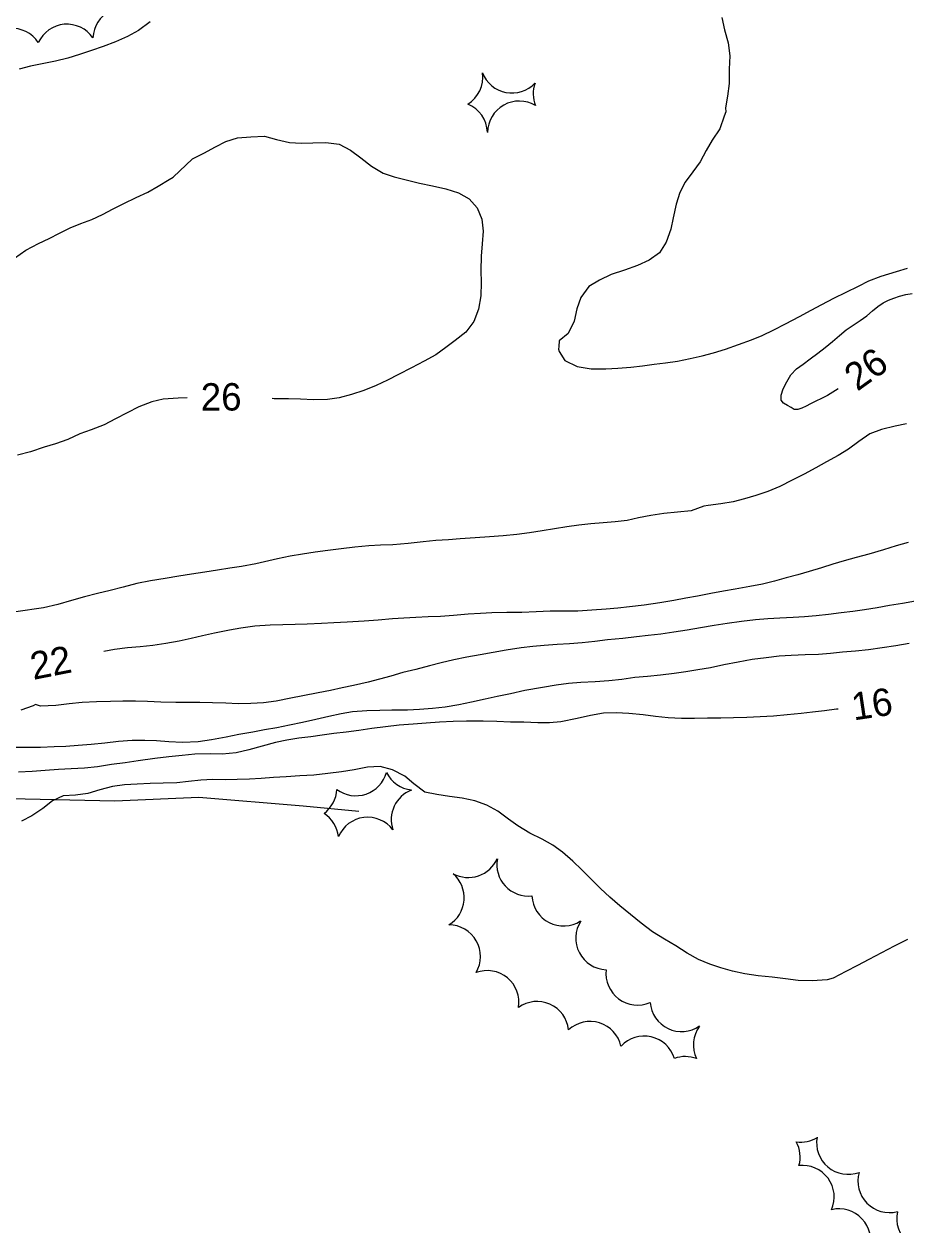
# Model space of a CAD drawing. Extents: x 219136 to 222520, y 5421589 to 5424530.
# Drawn here: x 220048 to 220144.4, y 5423523.8 to 5423654.9 of the extents above; entities that cross this region are included whole.
import ezdxf

# ---------------------------------------------------------------- set-up
doc = ezdxf.new("R2010")
doc.units = 0
for name, color, linetype in [('Level 1', 7, 'Continuous'), ('Level 2', 7, 'Continuous'), ('Level 22', 7, 'Continuous'), ('Level 44', 7, 'Continuous')]:
    doc.layers.add(name, color=color, linetype=linetype)

msp = doc.modelspace()

# ---------------------------------------------------------------- linework, layer by layer
at = {"layer": 'Level 1'}
for points in [[(220145.48, 5423591.85), (220144.05, 5423591.6), (220142.64, 5423591.36), (220141.26, 5423591.11), (220139.88, 5423590.9), (220138.6, 5423590.71), (220137.35, 5423590.57), (220135.95, 5423590.39), (220134.61, 5423590.23), (220133.33, 5423590.12), (220132.08, 5423590.05), (220130.62, 5423589.99), (220129.32, 5423589.91), (220127.96, 5423589.79), (220126.46, 5423589.62), (220124.87, 5423589.4), (220123.45, 5423589.18), (220121.97, 5423588.93), (220120.51, 5423588.67), (220119.05, 5423588.44), (220117.62, 5423588.25), (220116.25, 5423588.08), (220114.95, 5423587.93), (220113.46, 5423587.78), (220111.8, 5423587.6), (220110.41, 5423587.44), (220109.04, 5423587.3), (220107.66, 5423587.17), (220106.3, 5423587.1), (220104.89, 5423587.01), (220103.64, 5423586.89), (220102.36, 5423586.74), (220100.72, 5423586.48), (220099.3, 5423586.24), (220097.87, 5423585.98), (220096.43, 5423585.71), (220095.01, 5423585.42), (220093.63, 5423585.1), (220092.33, 5423584.77), (220090.84, 5423584.39), (220089.44, 5423584.04), (220088.13, 5423583.66), (220086.88, 5423583.33), (220085.62, 5423583), (220084.02, 5423582.64)], [(220084.02, 5423582.64), (220082.79, 5423582.36), (220081.5, 5423582.09), (220080.16, 5423581.83), (220078.49, 5423581.51), (220077.19, 5423581.23), (220075.56, 5423580.91), (220074.2, 5423580.74), (220072.82, 5423580.64), (220071.43, 5423580.63), (220070.08, 5423580.68), (220068.62, 5423580.73), (220067.25, 5423580.75), (220065.91, 5423580.75), (220064.6, 5423580.76), (220062.96, 5423580.79), (220061.52, 5423580.86), (220060.19, 5423580.92), (220058.82, 5423580.91), (220057.48, 5423580.87), (220055.92, 5423580.85), (220054.36, 5423580.75), (220052.95, 5423580.61), (220051.5, 5423580.43), (220049.81, 5423580.38), (220049.27, 5423580.54), (220049.02, 5423580.41), (220047.68, 5423579.94)]]:
    msp.add_lwpolyline(points, dxfattribs=at)
at = {"layer": 'Level 2'}
for points in [[(220061.81, 5423655.17), (220060.52, 5423654.23), (220059.31, 5423653.59), (220058.02, 5423652.98), (220056.67, 5423652.49), (220055.39, 5423652.05), (220054.08, 5423651.61), (220052.81, 5423651.22), (220051.47, 5423650.88), (220050, 5423650.6), (220048.71, 5423650.33), (220047.47, 5423650.02)], [(220124.28, 5423655.64), (220124.6, 5423654.3), (220125, 5423652.87), (220125.16, 5423651.46), (220125.09, 5423650.01), (220125.08, 5423648.45), (220124.93, 5423647.05), (220124.68, 5423645.76), (220124.72, 5423645.34)], [(220124.72, 5423645.34), (220124.56, 5423644.86), (220124.08, 5423643.5), (220123.24, 5423642.25), (220122.57, 5423641.11), (220121.91, 5423639.89), (220121.13, 5423638.79), (220120.29, 5423637.65), (220119.71, 5423636.53), (220119.3, 5423635.24), (220118.99, 5423633.75), (220118.71, 5423632.5), (220118.22, 5423631.11), (220117.49, 5423629.94), (220116.35, 5423629.13), (220115.08, 5423628.54), (220113.67, 5423628.04), (220112.2, 5423627.55), (220110.91, 5423626.94), (220109.74, 5423626.23), (220108.89, 5423625.03), (220108.46, 5423623.8), (220108.16, 5423622.44), (220107.49, 5423621.1), (220106.53, 5423620.3)], [(220066.43, 5423640.19), (220067.66, 5423640.84), (220068.94, 5423641.51), (220070.06, 5423642.1), (220071.35, 5423642.5), (220072.82, 5423642.61), (220074.32, 5423642.68), (220075.61, 5423642.3), (220077.04, 5423641.99), (220078.35, 5423641.93), (220079.6, 5423641.97), (220081.01, 5423642), (220082.45, 5423641.79), (220083.71, 5423641.16), (220084.83, 5423640.3), (220085.99, 5423639.41), (220087.26, 5423638.65), (220088.47, 5423638.25), (220089.79, 5423637.91), (220091.23, 5423637.56), (220092.68, 5423637.25), (220094.11, 5423636.92), (220095.5, 5423636.48), (220096.68, 5423635.82), (220097.56, 5423634.85), (220098.06, 5423633.6), (220098.19, 5423632.29), (220098.11, 5423630.91), (220097.98, 5423629.55), (220097.95, 5423628), (220097.99, 5423626.69), (220097.95, 5423625.21), (220097.69, 5423623.75), (220097.17, 5423622.41), (220096.32, 5423621.25), (220095.14, 5423620.34), (220094.13, 5423619.59), (220093.04, 5423618.78), (220091.76, 5423618.09), (220090.37, 5423617.36), (220088.94, 5423616.61), (220087.74, 5423616), (220086.5, 5423615.42), (220085.17, 5423614.89), (220083.81, 5423614.44), (220082.46, 5423614.09), (220081.18, 5423613.9), (220079.65, 5423613.87), (220078.25, 5423613.91), (220076.94, 5423613.95), (220075.37, 5423613.97), (220075.13, 5423613.99)], [(220046.96, 5423629.36), (220048.22, 5423630.23), (220049.6, 5423630.95), (220050.76, 5423631.51), (220051.91, 5423632.06), (220053.06, 5423632.66), (220054.22, 5423633.14), (220055.43, 5423633.58), (220056.61, 5423634.13), (220057.77, 5423634.74), (220058.91, 5423635.32), (220060.28, 5423635.97), (220061.54, 5423636.56), (220062.68, 5423637.21), (220063.88, 5423637.96), (220064.32, 5423638.19), (220066.43, 5423640.19)], [(220106.53, 5423620.3), (220106.46, 5423619.68), (220106.45, 5423619.41), (220106.5, 5423619.14), (220107.13, 5423618.14), (220108.48, 5423617.5), (220110.03, 5423617.23), (220111.62, 5423617.26), (220112.92, 5423617.3), (220114.35, 5423617.43), (220115.64, 5423617.59), (220116.9, 5423617.75), (220118.15, 5423617.89), (220119.46, 5423618.07), (220120.83, 5423618.36), (220122.16, 5423618.68), (220123.37, 5423618.99), (220124.68, 5423619.39), (220126.12, 5423619.89), (220127.54, 5423620.4), (220128.71, 5423620.9), (220129.97, 5423621.49), (220131.26, 5423622.16), (220132.78, 5423622.96), (220134.05, 5423623.64), (220135.24, 5423624.27), (220136.54, 5423624.97), (220137.88, 5423625.64), (220139.23, 5423626.3), (220140.37, 5423626.87), (220141.71, 5423627.36), (220143.4, 5423627.9), (220144.6, 5423628.25)], [(220137.01, 5423615.07), (220136.43, 5423614.68), (220135.83, 5423614.32), (220135.19, 5423614.01), (220134.58, 5423613.71), (220133.99, 5423613.42), (220133.5, 5423613.15), (220133.05, 5423612.94), (220132.62, 5423612.79), (220132.22, 5423612.81), (220131.86, 5423613), (220131.46, 5423613.22), (220131.04, 5423613.48), (220130.8, 5423613.82), (220130.79, 5423614.35), (220131.01, 5423615.05), (220131.39, 5423615.83), (220131.84, 5423616.6), (220132.47, 5423617.23), (220133.2, 5423617.77), (220133.97, 5423618.32), (220134.78, 5423618.95), (220135.6, 5423619.59), (220136.39, 5423620.24), (220137.15, 5423620.88), (220137.9, 5423621.49), (220138.67, 5423622.01), (220139.43, 5423622.53), (220140.14, 5423623.03), (220140.77, 5423623.57), (220141.35, 5423624.05), (220141.93, 5423624.47), (220142.5, 5423624.75), (220143.11, 5423624.98), (220143.73, 5423625.2), (220144.4, 5423625.38), (220145.11, 5423625.47)], [(220065.84, 5423614.07), (220064.85, 5423614.05), (220063.21, 5423613.92), (220061.99, 5423613.62), (220060.56, 5423613.08), (220059.29, 5423612.43), (220058.01, 5423611.76), (220056.76, 5423611.12), (220055.34, 5423610.58)], [(220055.34, 5423610.58), (220054.1, 5423610.12), (220052.82, 5423609.52), (220051.45, 5423609.06), (220050.21, 5423608.67), (220048.74, 5423608.17), (220047.3, 5423607.79)], [(220144.5, 5423611.23), (220143.25, 5423610.96), (220141.75, 5423610.6), (220140.49, 5423610.14), (220139.26, 5423609.29), (220138.13, 5423608.46), (220137.01, 5423607.76), (220135.75, 5423607.06), (220134.57, 5423606.43), (220133.28, 5423605.74), (220132, 5423605.06), (220130.63, 5423604.39), (220129.34, 5423603.84), (220128.03, 5423603.39), (220126.79, 5423603.02), (220125.53, 5423602.71), (220124.19, 5423602.48), (220122.82, 5423602.31), (220122.32, 5423602.23)], [(220122.32, 5423602.23), (220120.94, 5423601.73), (220119.44, 5423601.56), (220117.97, 5423601.42), (220116.55, 5423601.21), (220115.19, 5423600.94), (220113.96, 5423600.68), (220112.63, 5423600.51), (220111.32, 5423600.42), (220109.98, 5423600.3), (220108.68, 5423600.14), (220107.36, 5423599.97), (220106.01, 5423599.76), (220104.64, 5423599.53), (220103.26, 5423599.31), (220101.87, 5423599.15), (220100.4, 5423599), (220098.9, 5423598.87), (220097.34, 5423598.76), (220095.71, 5423598.66), (220094.4, 5423598.56), (220093.04, 5423598.46), (220091.64, 5423598.32), (220089.99, 5423598.15), (220088.33, 5423598.02), (220086.99, 5423597.96), (220085.72, 5423597.88), (220084.16, 5423597.74), (220082.69, 5423597.58), (220081.24, 5423597.4), (220079.83, 5423597.2), (220078.47, 5423597), (220077.12, 5423596.77), (220075.73, 5423596.46), (220073.35, 5423595.93), (220071.78, 5423595.64), (220070.51, 5423595.45), (220069.17, 5423595.25), (220067.77, 5423595.03), (220066.33, 5423594.78), (220064.93, 5423594.57), (220063.43, 5423594.33), (220061.85, 5423594.06), (220060.36, 5423593.77), (220058.87, 5423593.39), (220057.43, 5423593.02), (220056.04, 5423592.69), (220054.61, 5423592.31), (220053.19, 5423591.9), (220051.72, 5423591.49), (220050.14, 5423591.11), (220047.11, 5423590.67)], [(220144.68, 5423598.26), (220143.36, 5423597.88), (220141.96, 5423597.44), (220140.36, 5423596.99), (220138.97, 5423596.61), (220137.66, 5423596.26), (220136.44, 5423595.9), (220135.19, 5423595.49), (220133.85, 5423595.08), (220132.59, 5423594.74), (220131.32, 5423594.38), (220130.04, 5423594.04), (220128.73, 5423593.72), (220127.34, 5423593.44), (220125.77, 5423593.15), (220124.47, 5423592.93), (220123.1, 5423592.67), (220121.63, 5423592.39), (220120.36, 5423592.16), (220119.06, 5423591.92), (220117.51, 5423591.68), (220115.8, 5423591.42), (220114.22, 5423591.21), (220112.92, 5423591.08), (220111.67, 5423590.98), (220110.07, 5423590.86), (220108.54, 5423590.75), (220107.03, 5423590.74), (220105.52, 5423590.75), (220104.01, 5423590.68), (220102.43, 5423590.62), (220100.79, 5423590.59), (220099.17, 5423590.57)], [(220099.17, 5423590.57), (220097.9, 5423590.51), (220096.58, 5423590.41), (220094.95, 5423590.27), (220093.55, 5423590.16), (220092.18, 5423590.13), (220090.85, 5423590.07), (220089.55, 5423590), (220088.29, 5423589.91), (220086.71, 5423589.78), (220085.18, 5423589.66), (220083.35, 5423589.56), (220081.87, 5423589.49), (220080.54, 5423589.41), (220078.97, 5423589.34), (220077.66, 5423589.28), (220076.32, 5423589.26), (220074.93, 5423589.22), (220073.24, 5423589.1), (220071.73, 5423588.89), (220070.48, 5423588.67), (220068.82, 5423588.35), (220067.51, 5423588.05), (220066.28, 5423587.77), (220064.96, 5423587.48), (220063.5, 5423587.22), (220062.1, 5423587.01), (220060.71, 5423586.85), (220059.33, 5423586.74), (220057.89, 5423586.55), (220056.73, 5423586.35)], [(220144.78, 5423587.2), (220143.31, 5423586.96), (220141.82, 5423586.73), (220140.34, 5423586.53), (220138.9, 5423586.39), (220137.5, 5423586.26), (220136.17, 5423586.14), (220134.85, 5423586.03), (220133.42, 5423585.98), (220131.89, 5423585.92), (220130.55, 5423585.82), (220129.13, 5423585.66), (220127.63, 5423585.46), (220126.07, 5423585.18), (220124.51, 5423584.87), (220123.04, 5423584.57), (220121.68, 5423584.32), (220120.35, 5423584.12), (220119.08, 5423583.94), (220117.58, 5423583.75), (220116.18, 5423583.62), (220114.78, 5423583.49), (220113.36, 5423583.29), (220111.94, 5423583.14), (220110.44, 5423583.04), (220108.88, 5423582.94), (220107.55, 5423582.83), (220106.17, 5423582.66), (220104.69, 5423582.42), (220102.76, 5423582.07), (220101.21, 5423581.73), (220099.75, 5423581.42), (220098.42, 5423581.14), (220096.92, 5423580.8), (220095.55, 5423580.52), (220094.05, 5423580.27), (220092.66, 5423580.11), (220091.26, 5423580), (220089.93, 5423579.93), (220088.21, 5423579.92), (220086.9, 5423579.9), (220085.48, 5423579.86), (220083.93, 5423579.73), (220082.68, 5423579.51), (220081.33, 5423579.24), (220079.91, 5423578.91), (220078.47, 5423578.58)], [(220137.01, 5423580.04), (220136.83, 5423580.02), (220135.51, 5423579.84), (220134.22, 5423579.71), (220132.97, 5423579.56), (220131.43, 5423579.41), (220129.96, 5423579.28), (220128.49, 5423579.2), (220127.03, 5423579.13), (220125.57, 5423579.09), (220124.18, 5423579.05), (220122.73, 5423579.04), (220121.3, 5423579.02), (220119.88, 5423579.02), (220118.44, 5423579.08), (220117.04, 5423579.22), (220115.71, 5423579.4), (220114.12, 5423579.56), (220112.75, 5423579.65), (220111.37, 5423579.59), (220109.95, 5423579.36), (220108.5, 5423579.02), (220106.71, 5423578.65), (220105.44, 5423578.53), (220104.18, 5423578.53), (220102.66, 5423578.61), (220101.18, 5423578.62), (220099.7, 5423578.68), (220098.2, 5423578.74), (220096.4, 5423578.73), (220094.91, 5423578.7), (220093.45, 5423578.6), (220091.99, 5423578.52), (220090.55, 5423578.4), (220089.04, 5423578.27), (220087.54, 5423578.09), (220086.05, 5423577.91), (220084.62, 5423577.7), (220083.22, 5423577.54)], [(220078.47, 5423578.58), (220077.05, 5423578.27), (220075.66, 5423578), (220074.3, 5423577.76), (220073.01, 5423577.53), (220071.5, 5423577.25), (220070.11, 5423576.96), (220068.51, 5423576.67), (220067.04, 5423576.46), (220065.35, 5423576.39), (220063.86, 5423576.48), (220062.48, 5423576.57), (220061.22, 5423576.62), (220059.83, 5423576.6), (220058.35, 5423576.5), (220056.84, 5423576.32), (220055.37, 5423576.18), (220053.95, 5423576.05), (220052.59, 5423575.97), (220051.31, 5423575.91), (220049.82, 5423575.85), (220048.47, 5423575.85), (220047.16, 5423575.86)], [(220083.22, 5423577.54), (220081.9, 5423577.36), (220080.61, 5423577.19), (220079.35, 5423577.01), (220078.05, 5423576.85), (220076.76, 5423576.65), (220075.52, 5423576.39), (220074.04, 5423575.98), (220072.6, 5423575.58), (220071.19, 5423575.27), (220069.67, 5423575.13), (220068.36, 5423575.17), (220066.68, 5423575.1), (220065.29, 5423574.98), (220063.83, 5423574.84), (220062.33, 5423574.66), (220060.49, 5423574.38), (220059.06, 5423574.18), (220057.57, 5423573.97), (220056.06, 5423573.75), (220054.63, 5423573.6), (220053.18, 5423573.5), (220051.77, 5423573.43), (220050.34, 5423573.34), (220048.89, 5423573.24), (220047.4, 5423573.15)], [(220098.6, 5423569.55), (220097.28, 5423570.02), (220095.92, 5423570.29), (220094.54, 5423570.48), (220093.15, 5423570.7), (220091.82, 5423570.98), (220090.62, 5423571.89), (220089.63, 5423572.73), (220088.31, 5423573.39), (220086.96, 5423573.77), (220085.58, 5423573.7), (220084.09, 5423573.42), (220082.71, 5423573.19), (220081.23, 5423572.99), (220079.7, 5423572.83), (220078.15, 5423572.74), (220076.66, 5423572.65), (220075.27, 5423572.57), (220073.95, 5423572.47), (220072.65, 5423572.39), (220071.33, 5423572.33), (220069.99, 5423572.32), (220068.66, 5423572.33), (220067.33, 5423572.27), (220066, 5423572.13), (220064.73, 5423572), (220063.21, 5423571.93), (220061.81, 5423571.91), (220060.39, 5423571.83), (220058.99, 5423571.77), (220057.68, 5423571.57), (220056.32, 5423571.22), (220055, 5423570.82)], [(220055, 5423570.82), (220053.63, 5423570.64), (220052.31, 5423570.58), (220051.11, 5423570.03), (220050.06, 5423569.16), (220048.87, 5423568.37), (220047.75, 5423567.8)], [(220144.59, 5423554.87), (220143.15, 5423554.12), (220141.75, 5423553.39), (220140.37, 5423552.66), (220139.13, 5423552.01), (220137.84, 5423551.34), (220136.45, 5423550.64), (220135.8, 5423550.46), (220134.16, 5423550.34), (220132.64, 5423550.37), (220131.24, 5423550.54), (220129.78, 5423550.74), (220128.28, 5423550.9), (220126.81, 5423551.11), (220125.45, 5423551.4), (220124.18, 5423551.76), (220122.98, 5423552.17), (220121.74, 5423552.67), (220120.5, 5423553.37), (220119.26, 5423554.15), (220118.02, 5423554.89), (220116.7, 5423555.7), (220115.46, 5423556.63), (220114.3, 5423557.59), (220113.15, 5423558.55), (220112.05, 5423559.48), (220111.02, 5423560.42), (220110.08, 5423561.39), (220108.99, 5423562.46), (220107.99, 5423563.41), (220106.88, 5423564.41), (220105.84, 5423565.16), (220104.64, 5423565.82), (220103.32, 5423566.49), (220102, 5423567.28), (220100.98, 5423568.02), (220099.8, 5423568.89), (220098.6, 5423569.55)]]:
    msp.add_lwpolyline(points, dxfattribs=at)
at = {"layer": 'Level 22'}
msp.add_lwpolyline([(219977.52, 5423573.47), (219983.1, 5423571.52), (219989, 5423570.07), (219998.88, 5423570.47), (220010.61, 5423571.27), (220020.77, 5423570.4), (220030.42, 5423569.66), (220044.84, 5423570.29), (220057.93, 5423570.02), (220067.12, 5423570.42), (220078.54, 5423569.46), (220084.62, 5423568.9)], dxfattribs=at)
at = {"layer": 'Level 44'}
for centre, start, end in [((220059.01, 5423653.3), 57.6879, 177.6879), ((220052.71, 5423651.46), 34.8465, 154.8465), ((220046.69, 5423651.01), 33.7056, 153.7056), ((220094.7, 5423649.12), 301.9831, 7.8306), ((220101.35, 5423650.86), 201.4094, 316.723), ((220107.13, 5423647.31), 160.2259, 201.9651), ((220095.22, 5423642.98), 1.9831, 67.8306), ((220102.15, 5423643.06), 59.3907, 179.3907), ((220084.29, 5423574.03), 233.1986, 344.7931), ((220090.75, 5423574.64), 206.0304, 263.5387), ((220078.75, 5423571.42), 306.4959, 357.3448), ((220091.62, 5423567.97), 111.3559, 199.0089), ((220078.95, 5423565.72), 6.4959, 57.3448), ((220085.58, 5423564.76), 37.0617, 157.0617), ((220096.58, 5423565.09), 241.3641, 336.2033), ((220103.16, 5423563.06), 169.4859, 276.2033), ((220092.67, 5423559.42), 301.3641, 49.4859), ((220106.99, 5423559.79), 182.7738, 302.7738), ((220111.79, 5423555.01), 147.4588, 267.4588), ((220094.45, 5423553), 329.6069, 89.6069), ((220098.65, 5423548), 350.3851, 110.3851), ((220115.08, 5423551.15), 173.4011, 293.4011), ((220104.1, 5423544.62), 6.0673, 126.0673), ((220119.9, 5423548.25), 184.5485, 304.5485), ((220109.89, 5423542.44), 12.6758, 132.6758), ((220124.65, 5423543.34), 143.8449, 205.5891), ((220115.81, 5423540.84), 17.0893, 137.0893), ((220120.31, 5423538.6), 69.4242, 109.9912), ((220132.95, 5423536.17), 261.5561, 301.1618), ((220138.11, 5423532.65), 170.1127, 290.1127), ((220129.4, 5423531.09), 344.1944, 28.6033), ((220133.12, 5423526.7), 336.4813, 96.4813), ((220142.63, 5423528.46), 164.2964, 284.2964), ((220137.1, 5423521.95), 343.2974, 103.2974), ((220146.87, 5423524.36), 167.6632, 292.9462)]:
    msp.add_arc(centre, 3.46, start, end, dxfattribs=at)

# ---------------------------------------------------------------- texts
at = {"layer": 'Level 2'}
for s, rotation, p in [('26', 35.6385, (220139.1, 5423614.72)), ('26', 0.261, (220067.34, 5423612.67)), ('22', 11.139, (220049.03, 5423583.23)), ('16', 8.5039, (220138.71, 5423578.8))]:
    msp.add_text(s, height=3, rotation=rotation, dxfattribs=at).set_placement(p)

doc.saveas('drawing.dxf')
